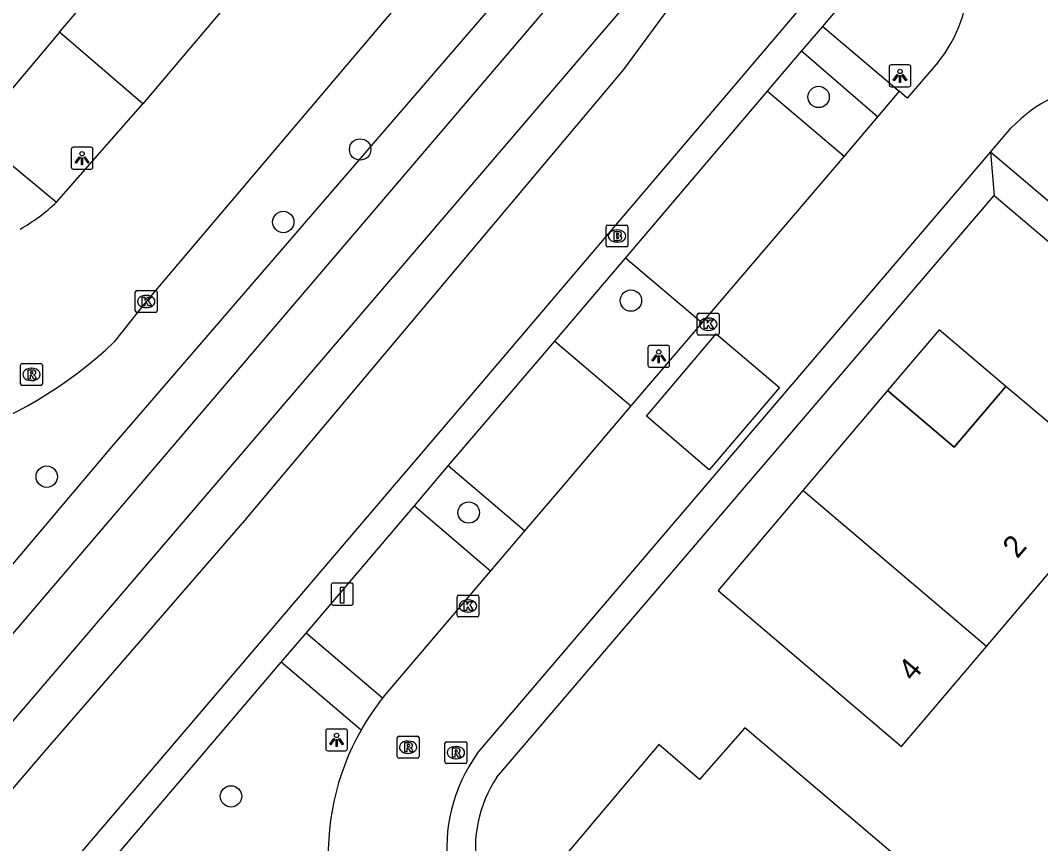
# Model space of a CAD drawing. Extents: x 156414 to 157775, y 382335 to 383765.
# Drawn here: x 156790.45 to 156837.13, y 382459.61 to 382497.26 of the extents above; entities that cross this region are included whole.
import ezdxf

# ---------------------------------------------------------------- set-up
doc = ezdxf.new("R2010")
doc.units = 0
for name, color, linetype in [('IMGEO_Boom', 7, 'Continuous'), ('IMGEO_Brandkraan', 7, 'Continuous'), ('IMGEO_Groenvoorziening', 7, 'Continuous'), ('IMGEO_Kolk', 7, 'Continuous'), ('IMGEO_Laadpaal', 7, 'Continuous'), ('IMGEO_Lichtpunt', 7, 'Continuous'), ('IMGEO_Pand', 7, 'Continuous'), ('IMGEO_Pand_nummerreeks', 7, 'Continuous'), ('IMGEO_Pand_overbouw', 7, 'Continuous'), ('IMGEO_Parkeervlak_open', 7, 'Continuous'), ('IMGEO_Rijbaan_lokaal_gesloten', 7, 'Continuous'), ('IMGEO_Rijbaan_lokaal_open', 7, 'Continuous'), ('IMGEO_Rioolput', 7, 'Continuous'), ('IMGEO_Voetpad_open', 7, 'Continuous'), ('IMGEO_Waterloop', 7, 'Continuous')]:
    doc.layers.add(name, color=color, linetype=linetype)

msp = doc.modelspace()

# ---------------------------------------------------------------- linework, layer by layer
at = {"layer": 'IMGEO_Boom'}
for centre in [(156826.974, 382493.762), (156806, 382491.359), (156802.482, 382488.041), (156818.389, 382484.448), (156791.661, 382476.391), (156810.965, 382474.751), (156800.09, 382461.765)]:
    msp.add_circle(centre, 0.489, dxfattribs=at)
at = {"layer": 'IMGEO_Brandkraan'}
for p, q in [((156817.253, 382486.973), (156817.253, 382487.825)), ((156817.328, 382487.899), (156818.18, 382487.899)), ((156817.741, 382487.679), (156817.766, 382487.679)), ((156818.254, 382487.825), (156818.254, 382486.973)), ((156817.764, 382487.119), (156817.739, 382487.119)), ((156818.18, 382486.899), (156817.328, 382486.899))]:
    msp.add_line(p, q, dxfattribs=at)
for points in [[(156817.253, 382486.973), (156817.253, 382487.825)], [(156817.328, 382487.899), (156818.18, 382487.899)], [(156817.601, 382487.599), (156817.601, 382487.199), (156817.814, 382487.199)], [(156817.832, 382487.599), (156817.601, 382487.599)], [(156817.78, 382487.518), (156817.726, 382487.518), (156817.726, 382487.442)], [(156818.254, 382487.825), (156818.254, 382486.973)], [(156817.726, 382487.442), (156817.779, 382487.442)], [(156817.788, 382487.366), (156817.726, 382487.366), (156817.726, 382487.285)], [(156817.726, 382487.285), (156817.788, 382487.285)], [(156818.18, 382486.899), (156817.328, 382486.899)]]:
    msp.add_lwpolyline(points, dxfattribs=at)
for centre, radius, start, end in [((156817.33, 382487.823), 0.0765, 91.552, 178.448), ((156817.33, 382487.823), 0.0765, 91.552, 178.448), ((156817.781, 382487.48), 0.0379, 267.8285, 90.9355), ((156817.836, 382487.454), 0.145, 59.4692, 91.5367), ((156817.861, 382487.501), 0.0922, 285.5137, 58.1501), ((156818.178, 382487.823), 0.0765, 1.552, 88.448), ((156818.178, 382487.823), 0.0765, 1.552, 88.448), ((156817.789, 382487.325), 0.0404, 269.8759, 90.5077), ((156817.82, 382487.45), 0.251, 268.6676, 293.5347), ((156817.866, 382487.309), 0.105, 301.3115, 78.989), ((156817.33, 382486.975), 0.0765, 181.552, 268.448), ((156817.33, 382486.975), 0.0765, 181.552, 268.448), ((156818.178, 382486.975), 0.0765, 271.552, 358.448), ((156818.178, 382486.975), 0.0765, 271.552, 358.448)]:
    msp.add_arc(centre, radius, start, end, dxfattribs=at)
for centre, major_axis, ratio, start_param, end_param in [((156817.74, 382487.399), (-0.387, 0.002), 0.722429, 4.712389, 7.853982), ((156817.765, 382487.399), (-0.39, 0.002), 0.717154, 1.570796, 4.712389)]:
    msp.add_ellipse(centre, major_axis=major_axis, ratio=ratio, start_param=start_param, end_param=end_param, dxfattribs=at)
at = {"layer": 'IMGEO_Groenvoorziening'}
for points in [[(156767.925, 382445.845), (156768.61, 382446.9), (156773.976, 382452.765), (156785.555, 382467.028), (156794.651, 382477.777), (156813.196, 382499.284), (156816.587, 382502.97)], [(156820.95, 382498.966), (156818.053, 382495.021), (156800.704, 382474.383), (156791.599, 382463.885), (156773.907, 382443.229)]]:
    msp.add_lwpolyline(points, dxfattribs=at)
at = {"layer": 'IMGEO_Kolk'}
for p, q in [((156795.71, 382483.978), (156795.71, 382484.83)), ((156795.785, 382484.904), (156796.637, 382484.904)), ((156796.198, 382484.684), (156796.223, 382484.684)), ((156796.711, 382484.83), (156796.711, 382483.978)), ((156796.637, 382483.904), (156795.785, 382483.904)), ((156796.221, 382484.124), (156796.196, 382484.124)), ((156821.426, 382482.939), (156821.426, 382483.791)), ((156821.501, 382483.865), (156822.353, 382483.865)), ((156822.427, 382483.791), (156822.427, 382482.939)), ((156821.914, 382483.645), (156821.939, 382483.645)), ((156822.353, 382482.865), (156821.501, 382482.865)), ((156821.937, 382483.085), (156821.912, 382483.085)), ((156810.431, 382470.049), (156810.431, 382470.901)), ((156810.506, 382470.975), (156811.358, 382470.975)), ((156810.919, 382470.755), (156810.944, 382470.755)), ((156811.432, 382470.901), (156811.432, 382470.049)), ((156811.358, 382469.975), (156810.506, 382469.975)), ((156810.942, 382470.195), (156810.917, 382470.195))]:
    msp.add_line(p, q, dxfattribs=at)
for points in [[(156795.71, 382483.978), (156795.71, 382484.83)], [(156795.785, 382484.904), (156796.637, 382484.904)], [(156796.711, 382484.83), (156796.711, 382483.978)], [(156796.031, 382484.604), (156796.154, 382484.604), (156796.154, 382484.453), (156796.284, 382484.604), (156796.448, 382484.604), (156796.302, 382484.453), (156796.455, 382484.204), (156796.303, 382484.204), (156796.218, 382484.368), (156796.154, 382484.301), (156796.154, 382484.204), (156796.031, 382484.204), (156796.031, 382484.604)], [(156796.637, 382483.904), (156795.785, 382483.904)], [(156821.426, 382482.939), (156821.426, 382483.791)], [(156821.501, 382483.865), (156822.353, 382483.865)], [(156822.427, 382483.791), (156822.427, 382482.939)], [(156821.747, 382483.565), (156821.87, 382483.565), (156821.87, 382483.414), (156822, 382483.565), (156822.164, 382483.565), (156822.018, 382483.414), (156822.171, 382483.165), (156822.019, 382483.165), (156821.934, 382483.329), (156821.87, 382483.262), (156821.87, 382483.165), (156821.747, 382483.165), (156821.747, 382483.565)], [(156822.353, 382482.865), (156821.501, 382482.865)], [(156810.431, 382470.049), (156810.431, 382470.901)], [(156810.506, 382470.975), (156811.358, 382470.975)], [(156811.432, 382470.901), (156811.432, 382470.049)], [(156810.752, 382470.675), (156810.875, 382470.675), (156810.875, 382470.524), (156811.005, 382470.675), (156811.169, 382470.675), (156811.023, 382470.524), (156811.176, 382470.275), (156811.024, 382470.275), (156810.939, 382470.439), (156810.875, 382470.372), (156810.875, 382470.275), (156810.752, 382470.275), (156810.752, 382470.675)], [(156811.358, 382469.975), (156810.506, 382469.975)]]:
    msp.add_lwpolyline(points, dxfattribs=at)
for centre, start, end in [((156795.787, 382484.828), 91.552, 178.448), ((156795.787, 382484.828), 91.552, 178.448), ((156796.635, 382484.828), 1.552, 88.448), ((156796.635, 382484.828), 1.552, 88.448), ((156795.787, 382483.98), 181.552, 268.448), ((156795.787, 382483.98), 181.552, 268.448), ((156796.635, 382483.98), 271.552, 358.448), ((156796.635, 382483.98), 271.552, 358.448), ((156821.503, 382483.789), 91.552, 178.448), ((156821.503, 382483.789), 91.552, 178.448), ((156822.351, 382483.789), 1.552, 88.448), ((156822.351, 382483.789), 1.552, 88.448), ((156821.503, 382482.941), 181.552, 268.448), ((156821.503, 382482.941), 181.552, 268.448), ((156822.351, 382482.941), 271.552, 358.448), ((156822.351, 382482.941), 271.552, 358.448), ((156810.508, 382470.899), 91.552, 178.448), ((156810.508, 382470.899), 91.552, 178.448), ((156811.356, 382470.899), 1.552, 88.448), ((156811.356, 382470.899), 1.552, 88.448), ((156810.508, 382470.051), 181.552, 268.448), ((156810.508, 382470.051), 181.552, 268.448), ((156811.356, 382470.051), 271.552, 358.448), ((156811.356, 382470.051), 271.552, 358.448)]:
    msp.add_arc(centre, 0.0765, start, end, dxfattribs=at)
for centre, major_axis, ratio, start_param, end_param in [((156796.197, 382484.404), (-0.387, 0.002), 0.722429, 4.712389, 7.853982), ((156796.222, 382484.404), (-0.39, 0.002), 0.717154, 1.570796, 4.712389), ((156821.913, 382483.365), (-0.387, 0.002), 0.722429, 4.712389, 7.853982), ((156821.938, 382483.365), (-0.39, 0.002), 0.717154, 1.570796, 4.712389), ((156810.918, 382470.475), (-0.387, 0.002), 0.722429, 4.712389, 7.853982), ((156810.943, 382470.475), (-0.39, 0.002), 0.717154, 1.570796, 4.712389)]:
    msp.add_ellipse(centre, major_axis=major_axis, ratio=ratio, start_param=start_param, end_param=end_param, dxfattribs=at)
at = {"layer": 'IMGEO_Laadpaal'}
for p, q in [((156804.68, 382471.436), (156804.68, 382470.595)), ((156804.68, 382471.436), (156804.68, 382470.595)), ((156805.596, 382471.52), (156804.755, 382471.52)), ((156805.596, 382471.52), (156804.755, 382471.52)), ((156805.68, 382470.604), (156805.68, 382471.445)), ((156805.68, 382470.604), (156805.68, 382471.445)), ((156804.764, 382470.52), (156805.605, 382470.52)), ((156804.764, 382470.52), (156805.605, 382470.52))]:
    msp.add_line(p, q, dxfattribs=at)
msp.add_lwpolyline([(156805.095, 382471.333), (156805.255, 382471.333), (156805.255, 382470.6), (156805.095, 382470.6), (156805.095, 382471.333)], dxfattribs=at)
for centre, start, end in [((156804.758, 382471.442), 92.4484, 184.2845), ((156804.758, 382471.442), 92.4484, 184.2845), ((156805.602, 382471.442), 2.4484, 94.2845), ((156805.602, 382471.442), 2.4484, 94.2845), ((156804.758, 382470.598), 182.4484, 274.2845), ((156804.758, 382470.598), 182.4484, 274.2845), ((156805.602, 382470.598), 272.4484, 4.2845), ((156805.602, 382470.598), 272.4484, 4.2845)]:
    msp.add_arc(centre, 0.0779, start, end, dxfattribs=at)
at = {"layer": 'IMGEO_Lichtpunt'}
for p, q in [((156830.202, 382495.129), (156830.202, 382494.322)), ((156830.202, 382495.129), (156830.202, 382494.322)), ((156831.104, 382495.224), (156830.296, 382495.224)), ((156831.104, 382495.224), (156830.296, 382495.224)), ((156831.198, 382494.322), (156831.198, 382495.129)), ((156831.198, 382494.322), (156831.198, 382495.129)), ((156830.296, 382494.228), (156831.104, 382494.228)), ((156830.296, 382494.228), (156831.104, 382494.228)), ((156792.778, 382491.364), (156792.778, 382490.557)), ((156792.778, 382491.364), (156792.778, 382490.557)), ((156793.68, 382491.459), (156792.872, 382491.459)), ((156793.68, 382491.459), (156792.872, 382491.459)), ((156793.774, 382490.557), (156793.774, 382491.364)), ((156793.774, 382490.557), (156793.774, 382491.364)), ((156792.872, 382490.463), (156793.68, 382490.463)), ((156792.872, 382490.463), (156793.68, 382490.463)), ((156820.066, 382482.393), (156819.258, 382482.393)), ((156820.066, 382482.393), (156819.258, 382482.393)), ((156819.164, 382482.298), (156819.164, 382481.491)), ((156819.164, 382482.298), (156819.164, 382481.491)), ((156820.16, 382481.491), (156820.16, 382482.298)), ((156820.16, 382481.491), (156820.16, 382482.298)), ((156819.258, 382481.397), (156820.066, 382481.397)), ((156819.258, 382481.397), (156820.066, 382481.397)), ((156804.423, 382464.753), (156804.423, 382463.946)), ((156804.423, 382464.753), (156804.423, 382463.946)), ((156805.325, 382464.848), (156804.517, 382464.848)), ((156805.325, 382464.848), (156804.517, 382464.848)), ((156805.419, 382463.946), (156805.419, 382464.753)), ((156805.419, 382463.946), (156805.419, 382464.753)), ((156804.517, 382463.852), (156805.325, 382463.852)), ((156804.517, 382463.852), (156805.325, 382463.852))]:
    msp.add_line(p, q, dxfattribs=at)
for points in [[(156830.576, 382494.793), (156830.615, 382494.765), (156830.427, 382494.503), (156830.389, 382494.53), (156830.576, 382494.793)], [(156830.678, 382494.745), (156830.725, 382494.745), (156830.725, 382494.423), (156830.678, 382494.423), (156830.678, 382494.745)], [(156830.788, 382494.765), (156830.826, 382494.792), (156831.013, 382494.53), (156830.974, 382494.502), (156830.788, 382494.765)], [(156793.152, 382491.028), (156793.191, 382491), (156793.003, 382490.738), (156792.965, 382490.765), (156793.152, 382491.028)], [(156793.254, 382490.98), (156793.301, 382490.98), (156793.301, 382490.658), (156793.254, 382490.658), (156793.254, 382490.98)], [(156793.364, 382491), (156793.402, 382491.027), (156793.589, 382490.765), (156793.55, 382490.737), (156793.364, 382491)], [(156819.538, 382481.962), (156819.577, 382481.934), (156819.389, 382481.672), (156819.351, 382481.699), (156819.538, 382481.962)], [(156819.64, 382481.914), (156819.687, 382481.914), (156819.687, 382481.592), (156819.64, 382481.592), (156819.64, 382481.914)], [(156819.75, 382481.934), (156819.788, 382481.961), (156819.975, 382481.699), (156819.936, 382481.671), (156819.75, 382481.934)], [(156804.797, 382464.417), (156804.836, 382464.389), (156804.648, 382464.127), (156804.61, 382464.154), (156804.797, 382464.417)], [(156804.899, 382464.369), (156804.946, 382464.369), (156804.946, 382464.047), (156804.899, 382464.047), (156804.899, 382464.369)], [(156805.009, 382464.389), (156805.047, 382464.416), (156805.234, 382464.154), (156805.195, 382464.126), (156805.009, 382464.389)]]:
    msp.add_lwpolyline(points, dxfattribs=at)
for centre in [(156830.701, 382494.927), (156793.277, 382491.162), (156819.663, 382482.096), (156804.922, 382464.551)]:
    msp.add_circle(centre, 0.0994, dxfattribs=at)
for centre, start, end in [((156830.296, 382495.129), 90, 180), ((156830.296, 382495.129), 90, 180), ((156831.104, 382495.129), 0, 90), ((156831.104, 382495.129), 0, 90), ((156830.296, 382494.322), 180, 270), ((156830.296, 382494.322), 180, 270), ((156831.104, 382494.322), 270, 0), ((156831.104, 382494.322), 270, 360), ((156792.872, 382491.364), 90, 180), ((156792.872, 382491.364), 90, 180), ((156793.68, 382491.364), 0, 90), ((156793.68, 382491.364), 0, 90), ((156792.872, 382490.557), 180, 270), ((156792.872, 382490.557), 180, 270), ((156793.68, 382490.557), 270, 0), ((156793.68, 382490.557), 270, 360), ((156819.258, 382482.298), 90, 180), ((156819.258, 382482.298), 90, 180), ((156820.066, 382482.298), 0, 90), ((156820.066, 382482.298), 0, 90), ((156819.258, 382481.491), 180, 270), ((156819.258, 382481.491), 180, 270), ((156820.066, 382481.491), 270, 0), ((156820.066, 382481.491), 270, 360), ((156804.517, 382464.753), 90, 180), ((156804.517, 382464.753), 90, 180), ((156805.325, 382464.753), 0, 90), ((156805.325, 382464.753), 0, 90), ((156804.517, 382463.946), 180, 270), ((156804.517, 382463.946), 180, 270), ((156805.325, 382463.946), 270, 0), ((156805.325, 382463.946), 270, 360)]:
    msp.add_arc(centre, 0.0946, start, end, dxfattribs=at)
at = {"layer": 'IMGEO_Pand'}
for points in [[(156834.658, 382468.629), (156838.242, 382472.852), (156838.619, 382472.532), (156841.136, 382475.498), (156840.305, 382476.203), (156840.46, 382476.386), (156840.033, 382476.745), (156835.544, 382480.522), (156833.182, 382477.737), (156830.134, 382480.326), (156826.257, 382475.755)], [(156826.257, 382475.755), (156822.38, 382471.184), (156829.953, 382464.737), (156830.77, 382464.048), (156834.658, 382468.629)], [(156834.658, 382468.629), (156826.257, 382475.755)], [(156823.603, 382464.901), (156821.52, 382462.535), (156819.671, 382464.14), (156814.326, 382457.818), (156819.783, 382453.194), (156821.862, 382451.425), (156825.278, 382455.442), (156826.802, 382454.147), (156830.766, 382458.81), (156823.603, 382464.901)]]:
    msp.add_lwpolyline(points, dxfattribs=at)
at = {"layer": 'IMGEO_Pand_overbouw'}
msp.add_lwpolyline([(156835.544, 382480.522), (156832.49, 382483.104), (156830.134, 382480.326), (156833.182, 382477.737)], close=True, dxfattribs=at)
at = {"layer": 'IMGEO_Parkeervlak_open'}
for points in [[(156796.053, 382493.441), (156792.25, 382496.725)], [(156824.64, 382494.023), (156828.138, 382491.056)], [(156821.629, 382483.423), (156818.136, 382486.392)], [(156814.902, 382482.597), (156818.391, 382479.627)], [(156813.523, 382473.914), (156810.033, 382476.883)], [(156808.479, 382475.058), (156811.969, 382472.085)]]:
    msp.add_lwpolyline(points, dxfattribs=at)
at = {"layer": 'IMGEO_Rijbaan_lokaal_gesloten'}
for points in [[(156816.328, 382508.126), (156816.177, 382507.947), (156812.878, 382504.075), (156796.211, 382484.404), (156794.751, 382482.554)], [(156800.842, 382499.119), (156796.053, 382493.441)], [(156792.11, 382488.95), (156796.053, 382493.441)]]:
    msp.add_lwpolyline(points, dxfattribs=at)
for centre, radius, start, end in [((156786.262, 382495.105), 8.49, 299.531, 313.5333), ((156781.188, 382496.853), 19.708, 262.5691, 313.4881)]:
    msp.add_arc(centre, radius, start, end, dxfattribs=at)
at = {"layer": 'IMGEO_Rijbaan_lokaal_open'}
for points in [[(156832.43, 382495.337), (156831.034, 382493.709), (156830.667, 382494.021)], [(156830.667, 382494.021), (156829.67, 382492.851)], [(156829.67, 382492.851), (156828.138, 382491.056)], [(156834.843, 382491.235), (156835.788, 382492.342)], [(156811.356, 382463.724), (156834.843, 382491.235)], [(156828.138, 382491.056), (156821.629, 382483.423)], [(156821.629, 382483.423), (156818.391, 382479.627)], [(156821.967, 382476.699), (156819.099, 382479.158), (156822.284, 382482.92), (156825.19, 382480.472), (156821.967, 382476.699)], [(156818.391, 382479.627), (156815.15, 382475.827), (156813.523, 382473.914)], [(156813.523, 382473.914), (156811.969, 382472.085)], [(156811.969, 382472.085), (156807.102, 382466.361), (156807.022, 382466.261)]]:
    msp.add_lwpolyline(points, dxfattribs=at)
for centre, radius, start, end in [((156827.515, 382499.33), 6.333, 320.9115, 38.4091), ((156840.652, 382487.711), 6.716, 59.0264, 136.4019), ((156816.128, 382459.086), 11.593, 141.7626, 150.4972), ((156816.088, 382459.104), 11.549, 150.4766, 185.205), ((156817.438, 382459.378), 7.475, 144.4535, 229.7376)]:
    msp.add_arc(centre, radius, start, end, dxfattribs=at)
at = {"layer": 'IMGEO_Rioolput'}
for p, q in [((156790.46, 382480.642), (156790.46, 382481.494)), ((156790.535, 382481.568), (156791.387, 382481.568)), ((156791.461, 382481.494), (156791.461, 382480.642)), ((156790.948, 382481.348), (156790.973, 382481.348)), ((156791.387, 382480.568), (156790.535, 382480.568)), ((156790.971, 382480.788), (156790.946, 382480.788)), ((156807.694, 382463.588), (156807.694, 382464.44)), ((156807.769, 382464.514), (156808.621, 382464.514)), ((156808.182, 382464.294), (156808.207, 382464.294)), ((156808.695, 382464.44), (156808.695, 382463.588)), ((156809.879, 382463.342), (156809.879, 382464.194)), ((156809.954, 382464.268), (156810.806, 382464.268)), ((156810.88, 382464.194), (156810.88, 382463.342)), ((156808.205, 382463.734), (156808.18, 382463.734)), ((156810.367, 382464.048), (156810.392, 382464.048)), ((156808.621, 382463.514), (156807.769, 382463.514)), ((156810.806, 382463.268), (156809.954, 382463.268)), ((156810.39, 382463.488), (156810.365, 382463.488))]:
    msp.add_line(p, q, dxfattribs=at)
for points in [[(156790.46, 382480.642), (156790.46, 382481.494)], [(156790.535, 382481.568), (156791.387, 382481.568)], [(156791.461, 382481.494), (156791.461, 382480.642)], [(156791.049, 382481.266), (156790.797, 382481.268), (156790.797, 382480.868)], [(156790.797, 382480.868), (156790.921, 382480.868), (156790.921, 382481.03), (156790.932, 382481.03)], [(156790.975, 382481.187), (156790.921, 382481.187), (156790.921, 382481.106)], [(156790.921, 382481.106), (156790.973, 382481.106)], [(156790.979, 382481.001), (156791.05, 382480.868), (156791.19, 382480.868), (156791.125, 382480.994)], [(156791.387, 382480.568), (156790.535, 382480.568)], [(156807.694, 382463.588), (156807.694, 382464.44)], [(156807.769, 382464.514), (156808.621, 382464.514)], [(156808.283, 382464.212), (156808.031, 382464.214), (156808.031, 382463.814)], [(156808.695, 382464.44), (156808.695, 382463.588)], [(156809.879, 382463.342), (156809.879, 382464.194)], [(156809.954, 382464.268), (156810.806, 382464.268)], [(156810.88, 382464.194), (156810.88, 382463.342)], [(156808.031, 382463.814), (156808.155, 382463.814), (156808.155, 382463.976), (156808.166, 382463.976)], [(156808.209, 382464.133), (156808.155, 382464.133), (156808.155, 382464.052)], [(156808.155, 382464.052), (156808.207, 382464.052)], [(156808.213, 382463.947), (156808.284, 382463.814), (156808.424, 382463.814), (156808.359, 382463.94)], [(156810.468, 382463.966), (156810.216, 382463.968), (156810.216, 382463.568)], [(156810.216, 382463.568), (156810.34, 382463.568), (156810.34, 382463.73), (156810.351, 382463.73)], [(156810.394, 382463.887), (156810.34, 382463.887), (156810.34, 382463.806)], [(156810.34, 382463.806), (156810.392, 382463.806)], [(156810.398, 382463.701), (156810.469, 382463.568), (156810.609, 382463.568), (156810.544, 382463.694)], [(156808.621, 382463.514), (156807.769, 382463.514)], [(156810.806, 382463.268), (156809.954, 382463.268)]]:
    msp.add_lwpolyline(points, dxfattribs=at)
for centre, radius, start, end in [((156790.537, 382481.492), 0.0765, 91.552, 178.448), ((156790.537, 382481.492), 0.0765, 91.552, 178.448), ((156791.385, 382481.492), 0.0765, 1.552, 88.448), ((156791.385, 382481.492), 0.0765, 1.552, 88.448), ((156790.931, 382480.977), 0.0533, 26.0293, 88.6989), ((156790.957, 382481.295), 0.19, 274.7715, 282.9687), ((156790.981, 382481.091), 0.0964, 77.0061, 93.1865), ((156790.995, 382481.148), 0.0378, 276.6634, 79.6772), ((156791.048, 382481.156), 0.109, 350.3612, 89.416), ((156791.046, 382481.156), 0.112, 277.5842, 350.9817), ((156791.03, 382480.941), 0.108, 29.5134, 73.7905), ((156790.537, 382480.644), 0.0765, 181.552, 268.448), ((156790.537, 382480.644), 0.0765, 181.552, 268.448), ((156791.385, 382480.644), 0.0765, 271.552, 358.448), ((156791.385, 382480.644), 0.0765, 271.552, 358.448), ((156807.771, 382464.438), 0.0765, 91.552, 178.448), ((156807.771, 382464.438), 0.0765, 91.552, 178.448), ((156808.282, 382464.102), 0.109, 350.3612, 89.416), ((156808.619, 382464.438), 0.0765, 1.552, 88.448), ((156808.619, 382464.438), 0.0765, 1.552, 88.448), ((156809.956, 382464.192), 0.0765, 91.552, 178.448), ((156809.956, 382464.192), 0.0765, 91.552, 178.448), ((156810.804, 382464.192), 0.0765, 1.552, 88.448), ((156810.804, 382464.192), 0.0765, 1.552, 88.448), ((156808.165, 382463.923), 0.0533, 26.0293, 88.6989), ((156808.191, 382464.241), 0.19, 274.7715, 282.9687), ((156808.215, 382464.037), 0.0964, 77.0061, 93.1865), ((156808.229, 382464.094), 0.0378, 276.6634, 79.6772), ((156808.28, 382464.102), 0.112, 277.5842, 350.9817), ((156808.264, 382463.887), 0.108, 29.5134, 73.7905), ((156810.35, 382463.677), 0.0533, 26.0293, 88.6989), ((156810.376, 382463.995), 0.19, 274.7715, 282.9687), ((156810.4, 382463.791), 0.0964, 77.0061, 93.1865), ((156810.414, 382463.848), 0.0378, 276.6634, 79.6772), ((156810.467, 382463.856), 0.109, 350.3612, 89.416), ((156810.465, 382463.856), 0.112, 277.5842, 350.9817), ((156810.449, 382463.641), 0.108, 29.5134, 73.7905), ((156807.771, 382463.59), 0.0765, 181.552, 268.448), ((156807.771, 382463.59), 0.0765, 181.552, 268.448), ((156808.619, 382463.59), 0.0765, 271.552, 358.448), ((156808.619, 382463.59), 0.0765, 271.552, 358.448), ((156809.956, 382463.344), 0.0765, 181.552, 268.448), ((156809.956, 382463.344), 0.0765, 181.552, 268.448), ((156810.804, 382463.344), 0.0765, 271.552, 358.448), ((156810.804, 382463.344), 0.0765, 271.552, 358.448)]:
    msp.add_arc(centre, radius, start, end, dxfattribs=at)
for centre, major_axis, ratio, start_param, end_param in [((156790.947, 382481.068), (-0.387, 0.002), 0.722429, 4.712389, 7.853982), ((156790.972, 382481.068), (-0.39, 0.002), 0.717154, 1.570796, 4.712389), ((156808.181, 382464.014), (-0.387, 0.002), 0.722429, 4.712389, 7.853982), ((156808.206, 382464.014), (-0.39, 0.002), 0.717154, 1.570796, 4.712389), ((156810.366, 382463.768), (-0.387, 0.002), 0.722429, 4.712389, 7.853982), ((156810.391, 382463.768), (-0.39, 0.002), 0.717154, 1.570796, 4.712389)]:
    msp.add_ellipse(centre, major_axis=major_axis, ratio=ratio, start_param=start_param, end_param=end_param, dxfattribs=at)
at = {"layer": 'IMGEO_Voetpad_open'}
for points in [[(156791.675, 382457.364), (156810.572, 382479.519), (156831.533, 382504.167)], [(156827.163, 382496.983), (156832.477, 382503.264)], [(156792.25, 382496.725), (156797.041, 382502.382)], [(156826.198, 382495.85), (156827.163, 382496.983)], [(156827.163, 382496.983), (156830.667, 382494.021)], [(156792.25, 382496.725), (156788.319, 382492.08), (156792.11, 382488.95)], [(156824.64, 382494.023), (156826.198, 382495.85)], [(156829.67, 382492.851), (156826.198, 382495.85)], [(156818.136, 382486.392), (156824.64, 382494.023)], [(156878.866, 382453.93), (156834.843, 382491.235)], [(156834.843, 382491.235), (156835.001, 382489.257)], [(156812.259, 382462.651), (156835.001, 382489.257)], [(156835.001, 382489.257), (156877.342, 382453.394)], [(156814.902, 382482.597), (156818.136, 382486.392)], [(156810.033, 382476.883), (156811.563, 382478.679), (156814.902, 382482.597)], [(156808.479, 382475.058), (156810.033, 382476.883)], [(156803.522, 382469.239), (156808.479, 382475.058)], [(156802.386, 382467.905), (156803.522, 382469.239)], [(156807.022, 382466.261), (156803.522, 382469.239)], [(156794.793, 382458.992), (156802.386, 382467.905)], [(156806.038, 382464.795), (156802.386, 382467.905)]]:
    msp.add_lwpolyline(points, dxfattribs=at)
msp.add_arc((156817.203, 382459.372), 5.933, 146.4463, 231.525, dxfattribs=at)
at = {"layer": 'IMGEO_Waterloop'}
msp.add_lwpolyline([(156769.56, 382445.166), (156771.428, 382443.383), (156818.52, 382498.415), (156816.396, 382500.028), (156769.56, 382445.166)], dxfattribs=at)

# ---------------------------------------------------------------- texts
at = {"layer": 'IMGEO_Pand_nummerreeks'}
for s, p in [('2', (156836.069, 382472.611)), ('4', (156831.29, 382466.981))]:
    msp.add_text(s, height=1, rotation=49.4806, dxfattribs=at).set_placement(p)

doc.saveas('drawing.dxf')
